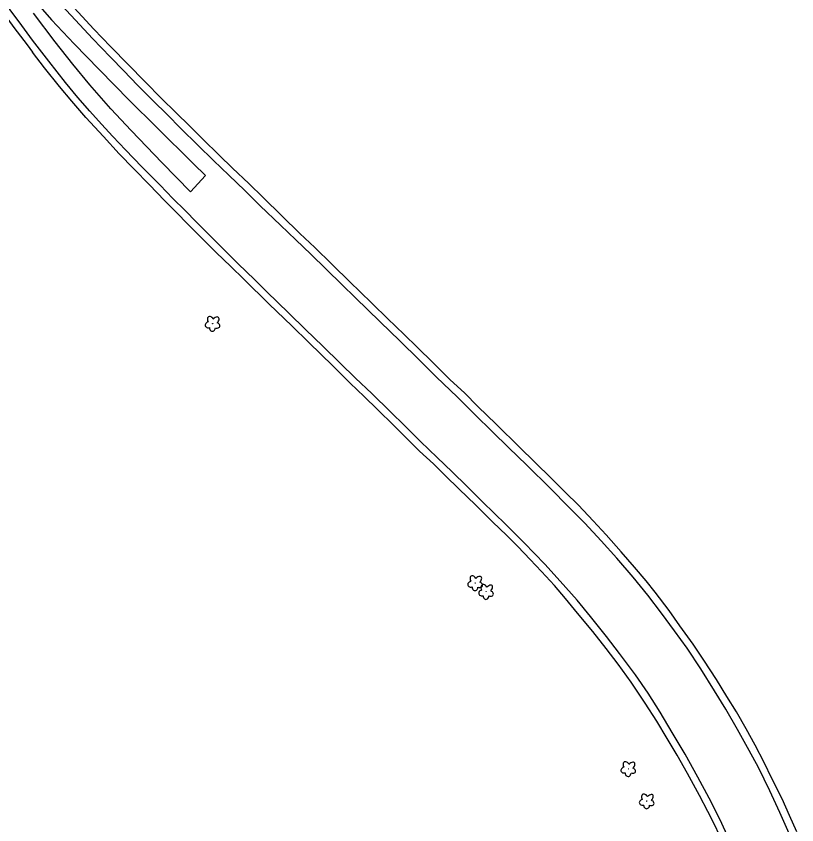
# Model space of a CAD drawing. Extents: x 588843 to 2552415, y 180129 to 269402.
# Drawn here: x 594467 to 595013, y 186127 to 186692 of the extents above; entities that cross this region are included whole.
import ezdxf

# ---------------------------------------------------------------- set-up
doc = ezdxf.new("R2010")
doc.units = 0
for name, color, linetype in [('Default', 7, 'Continuous'), ('E_LAND_Vegetation', 7, 'Continuous'), ('E_RDWY', 7, 'Continuous'), ('E_RDWY_Gravel', 7, 'Continuous')]:
    doc.layers.add(name, color=color, linetype=linetype)

# ---------------------------------------------------------------- blocks, each defined once
blk = doc.blocks.new('DTRE')
at = {"layer": 'Default'}
blk.add_circle((-0.2, 0), 0.183, dxfattribs=at)
for centre, major_axis, ratio in [((-5.9, 0.2), (4.93, -0.12), 0.832022), ((-1.9, 5.3), (1.36, -4.98), 0.782863), ((4.1, 2.7), (-5.27, -2.93), 0.691916), ((-2.5, -5.2), (1.8, 4.86), 0.716896), ((3.5, -3.7), (-5.01, 4.58), 0.560249)]:
    blk.add_ellipse(centre, major_axis=major_axis, ratio=ratio, start_param=1.570796, end_param=4.712389, dxfattribs=at)

msp = doc.modelspace()

# ---------------------------------------------------------------- linework, layer by layer
at = {"layer": 'E_RDWY'}
for points in [[(594694.85, 186504.49), (594683.62, 186515.53), (594672.83, 186525.93), (594662.5, 186536), (594651.76, 186546.32), (594637.55, 186559.85), (594626.71, 186570.53), (594615.5, 186581.26), (594604.84, 186591.47), (594593.79, 186602.23), (594581.91, 186613.87), (594572.39, 186623.47), (594562.73, 186633.03), (594551.71, 186644.15), (594542.03, 186654.09), (594532.72, 186663.69), (594520.2, 186676.64), (594508.28, 186689.46), (594495.3, 186703.63), (594484.27, 186716.42), (594477.72, 186724.08)], [(594477.14, 186706.52), (594491.64, 186689.79), (594507.32, 186673.09), (594524.78, 186655.05), (594546.18, 186633.28), (594564.99, 186614.76), (594590.8, 186589.1), (594599.31, 186580.87), (594588.82, 186569.53), (594568.94, 186589.83), (594547.19, 186612.37), (594532.99, 186627.6), (594518.36, 186644.35), (594506.5, 186658.74), (594494.07, 186674.48), (594478.96, 186694.32)], [(594478.29, 186675.61), (594468.85, 186688.28), (594459.54, 186700.69)], [(594633.46, 186508.16), (594622.18, 186519.26), (594613.22, 186528.1), (594603.28, 186537.97), (594593.03, 186548.31), (594584.93, 186556.47), (594576.46, 186564.77), (594567.45, 186574.08), (594554.7, 186587.06), (594543.17, 186598.99), (594534.52, 186608.27), (594526.58, 186616.77), (594518.35, 186625.93), (594509.94, 186635.47), (594501.38, 186645.9), (594489.55, 186660.77), (594478.29, 186675.61)], [(594965.4, 186116.86), (594958.81, 186131.08), (594951.48, 186145.69), (594943.54, 186160.47), (594934.66, 186176.6), (594925.64, 186191.72), (594917.18, 186205.93), (594908.74, 186219.17), (594899.86, 186231.93), (594888.69, 186246.96), (594879.59, 186258.79), (594868.56, 186272.65), (594859.04, 186284.09), (594847.33, 186297.31), (594836.53, 186309.33), (594822.16, 186324.23), (594809.2, 186337.1), (594793.02, 186352.94), (594781.92, 186363.75), (594771.69, 186373.74), (594761.18, 186383.91), (594749.66, 186395.13), (594738.72, 186405.93), (594728.64, 186415.71), (594715.45, 186428.48), (594704.22, 186439.41), (594693.45, 186449.77), (594681.21, 186461.77), (594669.08, 186473.39), (594657.46, 186484.69), (594641.95, 186499.8), (594633.46, 186508.16)], [(595008.26, 186118.89), (595000.93, 186135.66), (594993.89, 186150.97), (594985.91, 186167.1), (594979.52, 186179.13), (594971.27, 186193.81), (594963.07, 186208.06), (594955.25, 186220.81), (594945.64, 186236.17), (594935.99, 186250.47), (594927.26, 186262.76), (594918.19, 186275.12), (594908.5, 186287.71), (594898.32, 186300.21), (594886.92, 186313.41), (594875.93, 186325.66), (594864.42, 186337.92), (594853.17, 186349.47), (594840.58, 186362.21), (594823.93, 186378.42), (594811.1, 186390.82), (594800.03, 186401.7), (594787.58, 186413.99), (594775.14, 186426.15), (594760.87, 186440.09), (594748.76, 186452.07), (594735.06, 186465.36), (594721.4, 186478.75), (594703.81, 186495.77), (594694.85, 186504.49)]]:
    msp.add_lwpolyline(points, dxfattribs=at)
at = {"layer": 'E_RDWY_Gravel'}
for points in [[(594700.63, 186506.16), (594687.52, 186519.09), (594675.61, 186530.71), (594665.26, 186540.5), (594652.71, 186552.83), (594639.57, 186565.68), (594629.53, 186575.26), (594618.09, 186586.15), (594608.82, 186595.18), (594597.41, 186606.28), (594588.73, 186614.96), (594578.1, 186625.43), (594569.01, 186634.38), (594556.67, 186646.84), (594545.31, 186658.38), (594532.9, 186671.04), (594521.1, 186683.26), (594510.14, 186695.03), (594501.09, 186705.12), (594491.57, 186716.08), (594478.14, 186732.11)], [(594454.66, 186698.59), (594465.15, 186684.37), (594474.44, 186672.22), (594478.24, 186667.07)], [(594626.13, 186508.5), (594617.01, 186517.25), (594606.68, 186527.19), (594598.78, 186535.09), (594587.37, 186546.4), (594578.39, 186555.51), (594570.65, 186563.43), (594560.07, 186574.37), (594549.1, 186585.67), (594538.83, 186596.19), (594527.86, 186608.17), (594515.53, 186621.58), (594505.7, 186632.88), (594497.22, 186643.05), (594486.53, 186656.3), (594478.24, 186667.07)], [(594959.28, 186118.4), (594954.4, 186128.79), (594950.43, 186136.51), (594944.81, 186147.55), (594936.41, 186163), (594929.03, 186175.85), (594922.17, 186187.51), (594914.81, 186199.5), (594906.78, 186212.25), (594896.95, 186226.88), (594887.86, 186239.3), (594879.51, 186250.35), (594870.18, 186262.17), (594859.48, 186274.94), (594851.02, 186285.34), (594843.2, 186294.32), (594834.21, 186304.2), (594826.34, 186312.59), (594817.66, 186321.56), (594809.62, 186329.64), (594800.22, 186338.76), (594788.29, 186350.45), (594776.49, 186361.91), (594766.99, 186371.06), (594758.61, 186379.35), (594748.98, 186388.35), (594740.27, 186396.98), (594730.92, 186406.14), (594719.58, 186417.49), (594710.18, 186426.46), (594700.42, 186435.87), (594688.33, 186447.85), (594679.86, 186456.06), (594671.49, 186464.33), (594659.51, 186475.89), (594643.82, 186491.06), (594626.13, 186508.5)], [(595012.77, 186122.31), (595007.72, 186133.74), (595002.48, 186145.17), (594995.35, 186159.55), (594989.83, 186170.78), (594983.54, 186182.76), (594977.24, 186194.23), (594970.56, 186206.03), (594963.92, 186216.85), (594956.53, 186228.77), (594947.68, 186242.1), (594940.21, 186253.39), (594931.04, 186266.25), (594923.44, 186277), (594913.76, 186289.61), (594907.33, 186297.73), (594899.3, 186307.11), (594889.91, 186318), (594879.39, 186329.71), (594870.33, 186339.66), (594860.08, 186350.43), (594850.83, 186359.56), (594841.53, 186368.84), (594829.32, 186380.72), (594819.07, 186390.86), (594802.48, 186407.23), (594789.7, 186419.4), (594780.25, 186428.94), (594770.38, 186438.12), (594758.48, 186450.05), (594747.22, 186461.08), (594738.05, 186469.92), (594726.43, 186481.04), (594715.94, 186491.19), (594706.87, 186500.19), (594700.63, 186506.16)]]:
    msp.add_lwpolyline(points, dxfattribs=at)

# ---------------------------------------------------------------- block references
at = {"layer": 'E_LAND_Vegetation', "xscale": 0.5, "yscale": 0.5, "rotation": 89.56778480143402}
for p in [(594604.19, 186477.54), (594787.86, 186296.25), (594795.49, 186290.12), (594894.91, 186166.34), (594907.82, 186143.77)]:
    msp.add_blockref('DTRE', p, dxfattribs=at)

doc.saveas('drawing.dxf')
